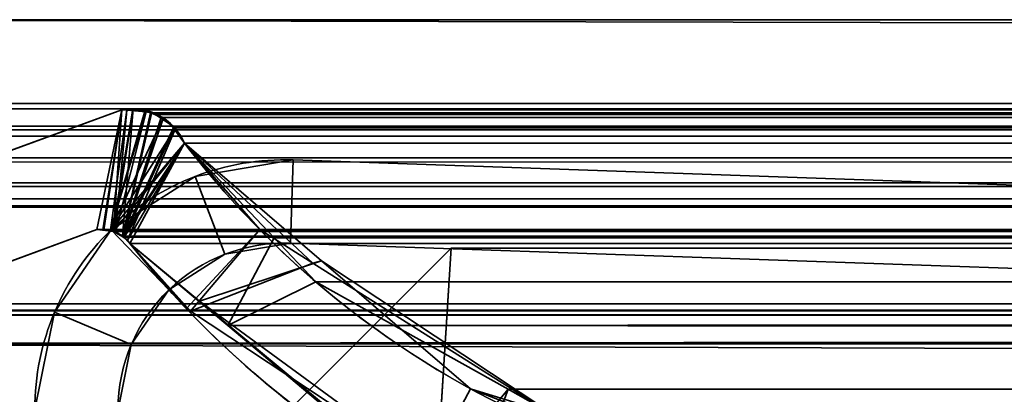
# Model space of a CAD drawing. Header units: millimetres. Extents: x -488 to 6688, y -115 to 115.
# Tile 599 of 656: x 1140.89 to 1147.99, y -1.05 to 1.65. Entities that reach past the tile are written whole.
import ezdxf

# ---------------------------------------------------------------- set-up
doc = ezdxf.new("R2010")
doc.units = ezdxf.units.MM
doc.layers.add('151', color=7, linetype='Continuous', true_color=0xffffff)

# ---------------------------------------------------------------- blocks, each defined once
blk = doc.blocks.new('UG_SURFACE_002')
at = {"layer": '151', "color": 252, "linetype": 'Continuous', "lineweight": 35}
for points in [[(2037.4999, -15, 2194.2501), (2037.4999, 115, 2194.2501), (962.5, 115, 2194.2501), (962.5, -15, 2194.2501)], [(1112.5, -15, 2044.25), (1112.5, 115, 2044.25), (1887.5, 115, 2044.25), (1887.5, -15, 2044.25)]]:
    blk.add_3dface(points, dxfattribs=at)
blk = doc.blocks.new('UG_SURFACE_071')
at = {"layer": '151', "color": 35, "linetype": 'Continuous', "lineweight": 35}
for points in [[(1141.5, -2.5, 2017), (1144.0001, 0, 2017), (1144.0001, 0, 2), (1142, -2)], [(1144.0001, 0, 2017), (1141.5, -2.5, 2017), (1141.5, -8, 2017), (1143.5, -8, 2017)], [(1856.5, -8, 2017), (1855.9999, 0, 2017), (1144.0001, 0, 2017), (1143.5, -8, 2017)], [(1144.0001, 0, 2017), (1855.9999, 0, 2017), (1855.9999, 0, 2), (1144.0001, 0, 2)], [(1142, -2), (1144.0001, 0, 2), (1855.9999, 0, 2), (1858, -2)]]:
    blk.add_3dface(points, dxfattribs=at)
blk = doc.blocks.new('UG_SURFACE_072')
at = {"layer": '151', "color": 252, "linetype": 'Continuous', "lineweight": 35}
for points in [[(1142.8628, 0.6349, 2017), (1142.8628, 0.6349, 2), (1142.1549, 0.5165, 2), (1142.1549, 0.5165, 2017)], [(1142.8628, 0.6349, 2017), (1142.1549, 0.5165, 2017), (1142.37, -0.0437, 2017), (1142.8419, 0.0353, 2017)], [(1142.8419, 0.0353, 2), (1142.37, -0.0437, 2), (1142.1549, 0.5165, 2), (1142.8628, 0.6349, 2)], [(1142.8419, 0.0353, 2017), (1154.9705, -0.3882, 2017), (1154.9915, 0.2114, 2017), (1142.8628, 0.6349, 2017)], [(1142.8628, 0.6349, 2), (1154.9915, 0.2114, 2), (1154.9705, -0.3882, 2), (1142.8419, 0.0353, 2)], [(1142.8628, 0.6349, 2017), (1154.9915, 0.2114, 2017), (1154.9915, 0.2114, 2), (1142.8628, 0.6349, 2)], [(1142.1549, 0.5165, 2017), (1142.1549, 0.5165, 2), (1141.5496, 0.1309, 2), (1141.5496, 0.1309, 2017)], [(1142.1549, 0.5165, 2017), (1141.5496, 0.1309, 2017), (1141.9665, -0.3007, 2017), (1142.37, -0.0437, 2017)], [(1142.37, -0.0437, 2), (1141.9665, -0.3007, 2), (1141.5496, 0.1309, 2), (1142.1549, 0.5165, 2)], [(1141.5496, 0.1309, 2017), (1141.5496, 0.1309, 2), (1141.1431, -0.4606, 2), (1141.1431, -0.4606, 2017)], [(1141.6954, -0.6951, 2017), (1141.9665, -0.3007, 2017), (1141.5496, 0.1309, 2017), (1141.1431, -0.4606, 2017)], [(1141.1431, -0.4606, 2), (1141.5496, 0.1309, 2), (1141.9665, -0.3007, 2), (1141.6954, -0.6951, 2)], [(1142.37, -0.0437, 2017), (1142.37, -0.0437, 2), (1142.8419, 0.0353, 2), (1142.8419, 0.0353, 2017)], [(1142.8419, 0.0353, 2017), (1142.8419, 0.0353, 2), (1154.9705, -0.3882, 2), (1154.9705, -0.3882, 2017)], [(1141.9665, -0.3007, 2017), (1141.9665, -0.3007, 2), (1142.37, -0.0437, 2), (1142.37, -0.0437, 2017)], [(1141.6954, -0.6951, 2017), (1141.6954, -0.6951, 2), (1141.9665, -0.3007, 2), (1141.9665, -0.3007, 2017)], [(1141.1431, -0.4606, 2017), (1141, -1.164, 1610.9999), (1141, -1.164, 1850)], [(1141, -1.164, 1850), (1141, -1.164, 2017), (1141.1431, -0.4606, 2017)], [(1141.1431, -0.4606, 2017), (1141, -1.164, 1371.25), (1141, -1.164, 1610.9999)], [(1141.1431, -0.4606, 2017), (1141, -1.164, 1225.0936), (1141, -1.164, 1371.25)], [(1141.1431, -0.4606, 2017), (1141.1431, -0.4606, 2), (1141, -1.164, 942.3064), (1141, -1.164, 1225.0936)], [(1141.1431, -0.4606, 2), (1141, -1.164, 773.75), (1141, -1.164, 942.3064)], [(1141.1431, -0.4606, 2), (1141, -1.164, 489.5), (1141, -1.164, 773.75)], [(1141.1431, -0.4606, 2), (1141, -1.164, 204.5), (1141, -1.164, 489.5)], [(1141.1431, -0.4606, 2), (1141, -1.164, 29.8436), (1141, -1.164, 204.5)], [(1141.1431, -0.4606, 2), (1141, -1.164, 2), (1141, -1.164, 29.8436)], [(1141.6, -1.164, 2017), (1141.6954, -0.6951, 2017), (1141.1431, -0.4606, 2017), (1141, -1.164, 2017)], [(1141, -1.164, 2), (1141.1431, -0.4606, 2), (1141.6954, -0.6951, 2), (1141.6, -1.164, 2)], [(1141.6954, -0.6951, 2), (1141.6, -1.164, 489.5), (1141.6, -1.164, 204.5)], [(1141.6, -1.164, 204.5), (1141.6, -1.164, 29.8436), (1141.6954, -0.6951, 2)], [(1141.6954, -0.6951, 2), (1141.6, -1.164, 773.75), (1141.6, -1.164, 489.5)], [(1141.6954, -0.6951, 2), (1141.6, -1.164, 942.3064), (1141.6, -1.164, 773.75)], [(1141.6954, -0.6951, 2), (1141.6954, -0.6951, 2017), (1141.6, -1.164, 1225.0936), (1141.6, -1.164, 942.3064)], [(1141.6954, -0.6951, 2017), (1141.6, -1.164, 1371.25), (1141.6, -1.164, 1225.0936)], [(1141.6954, -0.6951, 2017), (1141.6, -1.164, 1610.9999), (1141.6, -1.164, 1371.25)], [(1141.6954, -0.6951, 2017), (1141.6, -1.164, 1850), (1141.6, -1.164, 1610.9999)], [(1141.6, -1.164, 29.8436), (1141.6, -1.164, 2), (1141.6954, -0.6951, 2)], [(1141.6954, -0.6951, 2017), (1141.6, -1.164, 2017), (1141.6, -1.164, 1850)]]:
    blk.add_3dface(points, dxfattribs=at)
blk = doc.blocks.new('UG_SURFACE_110')
at = {"layer": '151', "color": 7, "linetype": 'Continuous', "lineweight": 35}
for points in [[(1139.7102, 0.295, -10.75), (1141.6266, 0.997, -10.75), (1141.4485, 0.1329, -10.75), (1139.9915, -0.4009, -10.75)], [(1139.9915, -0.4009, 2017.2584), (1141.4485, 0.1329, 2015.8014), (1141.6266, 0.997, 2015.6233), (1139.7102, 0.295, 2017.5397)], [(1141.6266, 0.997, -10.75), (1139.7102, 0.295, -10.75), (1139.7102, 0.295, 2017.5397), (1141.6266, 0.997, 2015.6233)], [(1141.49, 0.1314, -10.75), (1141.4485, 0.1329, -10.75), (1141.6266, 0.997, -10.75)], [(1141.6266, 0.997, 2015.6233), (1141.4485, 0.1329, 2015.8014), (1141.4896, 0.1281, 2015.7604)], [(1141.4896, 0.1281, 2015.7604), (1141.5676, 0.119, 2015.6825), (1141.6266, 0.997, 2015.6233)], [(1141.6266, 0.997, -10.75), (1141.6646, 0.9963, -10.75), (1141.5467, 0.1294, -10.75), (1141.49, 0.1314, -10.75)], [(1141.6646, 0.9963, -10.75), (1141.7949, 0.9939, -10.75), (1141.5467, 0.1294, -10.75)], [(1141.5467, 0.1294, -10.75), (1141.7949, 0.9939, -10.75), (1141.8027, 0.9904, -10.75)], [(1141.5676, 0.119, 2015.6825), (1141.583, 0.1172, 2015.667), (1141.6644, 0.9939, 2015.5857), (1141.6266, 0.997, 2015.6233)], [(1141.583, 0.1172, 2015.667), (1141.803, 0.9825, 2015.4469), (1141.6644, 0.9939, 2015.5857)], [(1141.6266, 0.997, -10.75), (1141.6266, 0.997, 2015.6233), (1141.6644, 0.9939, 2015.5857)], [(1141.6644, 0.9939, 2015.5857), (1141.6646, 0.9963, -10.75), (1141.6266, 0.997, -10.75)], [(1141.6646, 0.9963, -10.75), (1141.6644, 0.9939, 2015.5857), (1141.803, 0.9825, 2015.4469)], [(1141.803, 0.9825, 2015.4469), (1141.7949, 0.9939, -10.75), (1141.6646, 0.9963, -10.75)], [(1141.803, 0.9825, 2015.4469), (1141.8027, 0.9904, -10.75), (1141.7949, 0.9939, -10.75)], [(1141.5467, 0.1294, -10.75), (1141.8027, 0.9904, -10.75), (1141.9244, 0.9346, -10.75)], [(1141.5467, 0.1294, -10.75), (1141.9244, 0.9346, -10.75), (1141.9448, 0.9253, -10.75), (1142.0082, 0.8542, -10.75)], [(1141.8447, 0.979, 2015.4052), (1141.803, 0.9825, 2015.4469), (1141.583, 0.1172, 2015.667), (1141.634, 0.0805, 2015.6159)], [(1141.634, 0.0805, 2015.6159), (1141.9225, 0.9273, 2015.3277), (1141.8447, 0.979, 2015.4052)], [(1142.0023, 0.8741, 2015.2476), (1141.9225, 0.9273, 2015.3277), (1141.634, 0.0805, 2015.6159)], [(1141.8027, 0.9904, -10.75), (1141.803, 0.9825, 2015.4469), (1141.8447, 0.979, 2015.4052)], [(1141.8447, 0.979, 2015.4052), (1141.9244, 0.9346, -10.75), (1141.8027, 0.9904, -10.75)], [(1141.8447, 0.979, 2015.4052), (1141.9225, 0.9273, 2015.3277), (1141.9244, 0.9346, -10.75)], [(1141.9448, 0.9253, -10.75), (1141.9244, 0.9346, -10.75), (1141.9225, 0.9273, 2015.3277)], [(1141.9448, 0.9253, -10.75), (1141.9225, 0.9273, 2015.3277), (1142.0023, 0.8741, 2015.2476)], [(1142.0023, 0.8741, 2015.2476), (1142.0082, 0.8542, -10.75), (1141.9448, 0.9253, -10.75)], [(1142.0082, 0.8542, -10.75), (1142.058, 0.7985, -10.75), (1142.0786, 0.7573, -10.75), (1141.5467, 0.1294, -10.75)], [(1141.634, 0.0805, 2015.6159), (1141.6675, 0.0564, 2015.5826), (1142.013, 0.8578, 2015.2371), (1142.0023, 0.8741, 2015.2476)], [(1142.0786, 0.7573, 2015.1713), (1142.013, 0.8578, 2015.2371), (1141.6675, 0.0564, 2015.5826)], [(1142.0023, 0.8741, 2015.2476), (1142.013, 0.8578, 2015.2371), (1142.0082, 0.8542, -10.75)], [(1142.0082, 0.8542, -10.75), (1142.013, 0.8578, 2015.2371), (1142.0786, 0.7573, 2015.1713)], [(1142.0786, 0.7573, 2015.1713), (1142.058, 0.7985, -10.75), (1142.0082, 0.8542, -10.75)], [(1142.0786, 0.7573, 2015.1713), (1142.0786, 0.7573, -10.75), (1142.058, 0.7985, -10.75)], [(1141.5663, 0.12, -10.75), (1141.5467, 0.1294, -10.75), (1142.0786, 0.7573, -10.75)], [(1142.0786, 0.7573, -10.75), (1141.634, 0.0875, -10.75), (1141.5663, 0.12, -10.75)], [(1141.6357, 0.0858, -10.75), (1141.634, 0.0875, -10.75), (1142.0786, 0.7573, -10.75)], [(1141.6857, 0.0331, -10.75), (1141.6357, 0.0858, -10.75), (1142.0786, 0.7573, -10.75)], [(1142.0786, 0.7573, 2015.1713), (1141.6675, 0.0564, 2015.5826), (1141.6857, 0.0331, 2015.5642)], [(1142.0786, 0.7573, -10.75), (1143.0672, -0.0922, -10.75), (1142.1866, -0.3829, -10.75), (1141.6857, 0.0331, -10.75)], [(1142.6215, 0.133, 2014.6284), (1142.0786, 0.7573, 2015.1713), (1141.6857, 0.0331, 2015.5642), (1142.0928, -0.4358, 2015.1572)], [(1142.0786, 0.7573, -10.75), (1142.6215, 0.133, 2014.6284), (1143.0037, -0.1086, 2014.2462)], [(1142.0786, 0.7573, -10.75), (1142.0786, 0.7573, 2015.1713), (1142.6215, 0.133, 2014.6284)], [(1143.0037, -0.1086, 2014.2462), (1143.0672, -0.0922, -10.75), (1142.0786, 0.7573, -10.75)], [(1141.4485, 0.1329, 2015.8014), (1139.9915, -0.4009, 2017.2584), (1139.9915, -0.4009, -10.75), (1141.4485, 0.1329, -10.75)], [(1141.4485, 0.1329, -10.75), (1141.49, 0.1314, -10.75), (1141.4896, 0.1281, 2015.7604)], [(1141.4896, 0.1281, 2015.7604), (1141.4485, 0.1329, 2015.8014), (1141.4485, 0.1329, -10.75)], [(1141.5676, 0.119, 2015.6825), (1141.4896, 0.1281, 2015.7604), (1141.49, 0.1314, -10.75)], [(1141.49, 0.1314, -10.75), (1141.5467, 0.1294, -10.75), (1141.5676, 0.119, 2015.6825)], [(1141.5467, 0.1294, -10.75), (1141.5663, 0.12, -10.75), (1141.5676, 0.119, 2015.6825)], [(1141.5663, 0.12, -10.75), (1141.634, 0.0875, -10.75), (1141.634, 0.0805, 2015.6159)], [(1141.634, 0.0805, 2015.6159), (1141.583, 0.1172, 2015.667), (1141.5663, 0.12, -10.75)], [(1141.583, 0.1172, 2015.667), (1141.5676, 0.119, 2015.6825), (1141.5663, 0.12, -10.75)], [(1141.634, 0.0875, -10.75), (1141.6357, 0.0858, -10.75), (1141.634, 0.0805, 2015.6159)], [(1141.6675, 0.0564, 2015.5826), (1141.634, 0.0805, 2015.6159), (1141.6357, 0.0858, -10.75)], [(1141.6357, 0.0858, -10.75), (1141.6857, 0.0331, -10.75), (1141.6857, 0.0331, 2015.5642)], [(1141.6857, 0.0331, 2015.5642), (1141.6675, 0.0564, 2015.5826), (1141.6357, 0.0858, -10.75)], [(1142.0928, -0.4358, 2015.1572), (1142.1223, -0.4552, 2015.1277), (1142.6215, 0.133, 2014.6284)], [(1143.0037, -0.1086, 2014.2462), (1142.6215, 0.133, 2014.6284), (1142.1223, -0.4552, 2015.1277)], [(1141.6857, 0.0331, -10.75), (1142.1866, -0.3829, -10.75), (1142.1223, -0.4552, 2015.1277)], [(1142.1223, -0.4552, 2015.1277), (1142.0928, -0.4358, 2015.1572), (1141.6857, 0.0331, -10.75)], [(1142.0928, -0.4358, 2015.1572), (1141.6857, 0.0331, 2015.5642), (1141.6857, 0.0331, -10.75)], [(1144.9044, -1.3105, 2012.3456), (1143.0037, -0.1086, 2014.2462), (1142.1223, -0.4552, 2015.1277), (1143.8098, -1.5684, 2013.4401)], [(1143.0672, -0.0922, -10.75), (1144.1391, -1.0133, -10.75), (1143.7747, -1.702, -10.75), (1142.1866, -0.3829, -10.75)], [(1143.0672, -0.0922, -10.75), (1143.0037, -0.1086, 2014.2462), (1144.9044, -1.3105, 2012.3456)], [(1144.9044, -1.3105, 2012.3456), (1144.1391, -1.0133, -10.75), (1143.0672, -0.0922, -10.75)], [(1143.8098, -1.5684, 2013.4401), (1142.1223, -0.4552, 2015.1277), (1142.1866, -0.3829, -10.75)], [(1142.1866, -0.3829, -10.75), (1143.7747, -1.702, -10.75), (1143.8098, -1.5684, 2013.4401)], [(1143.8637, -1.7759, -10.75), (1143.7747, -1.702, -10.75), (1144.1391, -1.0133, -10.75), (1144.9213, -1.254, -10.75)], [(1144.9044, -1.3105, 2012.3456), (1144.9213, -1.254, -10.75), (1144.1391, -1.0133, -10.75)]]:
    blk.add_3dface(points, dxfattribs=at)
blk = doc.blocks.new('UG_SURFACE_111')
at = {"layer": '151', "color": 7, "linetype": 'Continuous', "lineweight": 35}
for points in [[(1138.7951, 1.0412, 2018.4548), (1138.8776, 3.9715, 2018.3723), (1861.1224, 3.9715, 2018.3723), (1861.2049, 1.0412, 2018.4548)], [(1862.1695, 0.0733, 2019.4194), (1137.825, 1.6459, 2019.4249), (1137.7392, -0.6892, 2019.5107)], [(1862.1695, 0.0733, 2019.4194), (1862.175, 1.6459, 2019.4249), (1137.825, 1.6459, 2019.4249)], [(1138.7957, 1.0031, 2018.4543), (1138.7951, 1.0412, 2018.4548), (1861.2049, 1.0412, 2018.4548)], [(1138.8117, 0.8784, 2018.4383), (1138.7957, 1.0031, 2018.4543), (1861.2049, 1.0412, 2018.4548)], [(1861.2049, 1.0412, 2018.4548), (1861.1883, 0.8784, 2018.4383), (1138.8117, 0.8784, 2018.4383)], [(1139.7102, 0.295, 2017.5397), (1141.6266, 0.997, 2015.6233), (1141.4485, 0.1329, 2015.8014), (1139.9915, -0.4009, 2017.2584)], [(1141.6266, 0.997, 2015.6233), (1139.7102, 0.295, 2017.5397), (1860.2898, 0.295, 2017.5397), (1858.3734, 0.997, 2015.6233)], [(1141.4968, 0.1297, 2015.7533), (1141.4485, 0.1329, 2015.8014), (1141.6266, 0.997, 2015.6233)], [(1141.6266, 0.997, 2015.6233), (1141.7067, 1.0043, 2015.5432), (1141.5606, 0.1255, 2015.6894), (1141.4968, 0.1297, 2015.7533)], [(1141.5691, 0.1208, 2015.6808), (1141.5606, 0.1255, 2015.6894), (1141.7067, 1.0043, 2015.5432), (1141.709, 1.0038, 2015.5411)], [(1141.709, 1.0038, 2015.5411), (1141.6334, 0.0854, 2015.6167), (1141.5691, 0.1208, 2015.6808)], [(1141.6266, 0.997, 2015.6233), (1858.3734, 0.997, 2015.6233), (1858.2933, 1.0043, 2015.5432)], [(1141.7067, 1.0043, 2015.5432), (1141.6266, 0.997, 2015.6233), (1858.2933, 1.0043, 2015.5432)], [(1141.6334, 0.0854, 2015.6167), (1141.709, 1.0038, 2015.5411), (1141.8332, 0.974, 2015.4169)], [(1858.2933, 1.0043, 2015.5432), (1858.291, 1.0038, 2015.5411), (1141.709, 1.0038, 2015.5411), (1141.7067, 1.0043, 2015.5432)], [(1141.709, 1.0038, 2015.5411), (1858.291, 1.0038, 2015.5411), (1858.1668, 0.974, 2015.4169), (1141.8332, 0.974, 2015.4169)], [(1141.8332, 0.974, 2015.4169), (1141.8852, 0.9616, 2015.3649), (1141.9122, 0.941, 2015.3377), (1141.6334, 0.0854, 2015.6167)], [(1141.9122, 0.941, 2015.3377), (1142.0065, 0.8695, 2015.2435), (1141.6433, 0.08, 2015.6066), (1141.6334, 0.0854, 2015.6167)], [(1141.8852, 0.9616, 2015.3649), (1141.8332, 0.974, 2015.4169), (1858.1668, 0.974, 2015.4169)], [(1141.8852, 0.9616, 2015.3649), (1858.1668, 0.974, 2015.4169), (1858.1148, 0.9616, 2015.3649)], [(1858.1148, 0.9616, 2015.3649), (1141.9122, 0.941, 2015.3377), (1141.8852, 0.9616, 2015.3649)], [(1858.1148, 0.9616, 2015.3649), (1858.0878, 0.941, 2015.3377), (1141.9122, 0.941, 2015.3377)], [(1142.0065, 0.8695, 2015.2435), (1141.9122, 0.941, 2015.3377), (1858.0878, 0.941, 2015.3377)], [(1142.0065, 0.8695, 2015.2435), (1858.0878, 0.941, 2015.3377), (1857.9935, 0.8695, 2015.2435)], [(1138.8117, 0.8784, 2018.4383), (1861.1883, 0.8784, 2018.4383), (1861.1794, 0.8544, 2018.4293)], [(1861.1794, 0.8544, 2018.4293), (1138.8186, 0.8526, 2018.4314), (1138.8117, 0.8784, 2018.4383)], [(1138.8309, 0.8061, 2018.4193), (1138.8186, 0.8526, 2018.4314), (1861.1794, 0.8544, 2018.4293)], [(1138.8309, 0.8061, 2018.4193), (1861.1794, 0.8544, 2018.4293), (1861.1114, 0.6712, 2018.3613)], [(1141.6433, 0.08, 2015.6066), (1142.0065, 0.8695, 2015.2435), (1142.0085, 0.8664, 2015.2414), (1142.0786, 0.7573, 2015.1713)], [(1857.9935, 0.8695, 2015.2435), (1142.0085, 0.8664, 2015.2414), (1142.0065, 0.8695, 2015.2435)], [(1857.9935, 0.8695, 2015.2435), (1857.9915, 0.8664, 2015.2414), (1142.0085, 0.8664, 2015.2414)], [(1142.0085, 0.8664, 2015.2414), (1857.9915, 0.8664, 2015.2414), (1857.9214, 0.7573, 2015.1713), (1142.0786, 0.7573, 2015.1713)], [(1138.8309, 0.8061, 2018.4193), (1861.1114, 0.6712, 2018.3613), (1861.0958, 0.65, 2018.3458)], [(1861.0958, 0.65, 2018.3458), (1138.905, 0.6498, 2018.3451), (1138.8309, 0.8061, 2018.4193)], [(1141.6857, 0.0331, 2015.5642), (1141.6433, 0.08, 2015.6066), (1142.0786, 0.7573, 2015.1713)], [(1142.0786, 0.7573, 2015.1713), (1142.7251, 0.074, 2014.5249), (1142.3917, -0.5588, 2014.8582), (1141.6857, 0.0331, 2015.5642)], [(1142.0786, 0.7573, 2015.1713), (1857.9214, 0.7573, 2015.1713), (1857.2749, 0.074, 2014.5249), (1142.7251, 0.074, 2014.5249)], [(1138.905, 0.6498, 2018.3451), (1861.0958, 0.65, 2018.3458), (1860.993, 0.5104, 2018.2431)], [(1138.9185, 0.6214, 2018.3315), (1138.905, 0.6498, 2018.3451), (1860.993, 0.5104, 2018.2431)], [(1138.9185, 0.6214, 2018.3315), (1860.993, 0.5104, 2018.2431), (1860.9424, 0.4748, 2018.1923)], [(1860.9424, 0.4748, 2018.1923), (1139.0568, 0.4692, 2018.1932), (1138.9185, 0.6214, 2018.3315)], [(1139.079, 0.4448, 2018.1711), (1139.0568, 0.4692, 2018.1932), (1860.9424, 0.4748, 2018.1923)], [(1139.079, 0.4448, 2018.1711), (1860.9424, 0.4748, 2018.1923), (1860.7571, 0.3446, 2018.007)], [(1139.079, 0.4448, 2018.1711), (1860.7571, 0.3446, 2018.007), (1860.7485, 0.3429, 2017.9985)], [(1860.7485, 0.3429, 2017.9985), (1139.2545, 0.3554, 2017.9956), (1139.079, 0.4448, 2018.1711)], [(1139.3539, 0.3048, 2017.8962), (1139.2545, 0.3554, 2017.9956), (1860.7485, 0.3429, 2017.9985)], [(1139.47, 0.3016, 2017.7801), (1139.3539, 0.3048, 2017.8962), (1860.7485, 0.3429, 2017.9985)], [(1860.7485, 0.3429, 2017.9985), (1860.5286, 0.3, 2017.7786), (1139.47, 0.3016, 2017.7801)], [(1139.47, 0.3016, 2017.7801), (1860.5286, 0.3, 2017.7786), (1860.4199, 0.2788, 2017.6699)], [(1139.7102, 0.295, 2017.5397), (1139.47, 0.3016, 2017.7801), (1860.4199, 0.2788, 2017.6699)], [(1860.4199, 0.2788, 2017.6699), (1860.2898, 0.295, 2017.5397), (1139.7102, 0.295, 2017.5397)], [(1137.7392, -0.6892, 2019.5107), (1862.2143, -0.6902, 2019.4643), (1862.1695, 0.0733, 2019.4194)], [(1858.5515, 0.1329, 2015.8014), (1860.0085, -0.4009, 2017.2584), (1139.9915, -0.4009, 2017.2584), (1141.4485, 0.1329, 2015.8014)], [(1858.5515, 0.1329, 2015.8014), (1141.4485, 0.1329, 2015.8014), (1141.4968, 0.1297, 2015.7533)], [(1858.5011, 0.1363, 2015.7511), (1141.4968, 0.1297, 2015.7533), (1141.5606, 0.1255, 2015.6894)], [(1858.5011, 0.1363, 2015.7511), (1858.5031, 0.1361, 2015.753), (1141.4968, 0.1297, 2015.7533)], [(1141.4968, 0.1297, 2015.7533), (1858.5031, 0.1361, 2015.753), (1858.5515, 0.1329, 2015.8014)], [(1141.5606, 0.1255, 2015.6894), (1858.4315, 0.1144, 2015.6815), (1858.5011, 0.1363, 2015.7511)], [(1141.5606, 0.1255, 2015.6894), (1141.5691, 0.1208, 2015.6808), (1858.4315, 0.1144, 2015.6815)], [(1858.3826, 0.0991, 2015.6326), (1141.5691, 0.1208, 2015.6808), (1141.6334, 0.0854, 2015.6167)], [(1858.3826, 0.0991, 2015.6326), (1858.4315, 0.1144, 2015.6815), (1141.5691, 0.1208, 2015.6808)], [(1141.6334, 0.0854, 2015.6167), (1858.3674, 0.0844, 2015.6174), (1858.3826, 0.0991, 2015.6326)], [(1858.3674, 0.0844, 2015.6174), (1141.6334, 0.0854, 2015.6167), (1141.6433, 0.08, 2015.6066)], [(1141.6433, 0.08, 2015.6066), (1858.3143, 0.0331, 2015.5642), (1858.3674, 0.0844, 2015.6174)], [(1141.6433, 0.08, 2015.6066), (1141.6857, 0.0331, 2015.5642), (1858.3143, 0.0331, 2015.5642)], [(1142.7251, 0.074, 2014.5249), (1143.0248, -0.2428, 2014.2252), (1142.3917, -0.5588, 2014.8582)], [(1142.7251, 0.074, 2014.5249), (1857.2749, 0.074, 2014.5249), (1856.9752, -0.2428, 2014.2252)], [(1143.0248, -0.2428, 2014.2252), (1142.7251, 0.074, 2014.5249), (1856.9752, -0.2428, 2014.2252)], [(1858.3143, 0.0331, 2015.5642), (1141.6857, 0.0331, 2015.5642), (1142.3917, -0.5588, 2014.8582)], [(1142.3917, -0.5588, 2014.8582), (1857.6423, -0.6579, 2014.8923), (1858.3143, 0.0331, 2015.5642)], [(1143.8079, -1.7461, 2013.4423), (1142.3917, -0.5588, 2014.8582), (1143.0248, -0.2428, 2014.2252), (1144.4113, -1.0174, 2012.8386)], [(1856.9752, -0.2428, 2014.2252), (1855.5887, -1.0174, 2012.8386), (1144.4113, -1.0174, 2012.8386), (1143.0248, -0.2428, 2014.2252)], [(1139.577, -0.484, 2017.673), (1860.0085, -0.4009, 2017.2584), (1860.3992, -0.4821, 2017.6492)], [(1139.577, -0.484, 2017.673), (1139.9915, -0.4009, 2017.2584), (1860.0085, -0.4009, 2017.2584)], [(1138.7697, -1.8721, 2018.4803), (1861.1926, -0.4501, 2018.4426), (1861.187, -1.4242, 2018.4369)], [(1138.7697, -1.8721, 2018.4803), (1138.8074, -0.4501, 2018.4426), (1861.1926, -0.4501, 2018.4426)], [(1138.8124, -0.4479, 2018.4376), (1861.1876, -0.4479, 2018.4376), (1861.1926, -0.4501, 2018.4426), (1138.8074, -0.4501, 2018.4426)], [(1861.1853, -0.4469, 2018.4352), (1138.8124, -0.4479, 2018.4376), (1138.8147, -0.4469, 2018.4352)], [(1861.1853, -0.4469, 2018.4352), (1861.1876, -0.4479, 2018.4376), (1138.8124, -0.4479, 2018.4376)], [(1138.8147, -0.4469, 2018.4352), (1138.8216, -0.4472, 2018.4283), (1861.1785, -0.4472, 2018.4286)], [(1861.1785, -0.4472, 2018.4286), (1861.1853, -0.4469, 2018.4352), (1138.8147, -0.4469, 2018.4352)], [(1138.8216, -0.4472, 2018.4283), (1138.8431, -0.4483, 2018.4069), (1861.1569, -0.4482, 2018.4071)], [(1861.1569, -0.4482, 2018.4071), (1861.1785, -0.4472, 2018.4286), (1138.8216, -0.4472, 2018.4283)], [(1861.1029, -0.4506, 2018.353), (1861.1569, -0.4482, 2018.4071), (1138.8431, -0.4483, 2018.4069)], [(1138.8431, -0.4483, 2018.4069), (1138.8972, -0.4509, 2018.3527), (1861.1029, -0.4506, 2018.353)], [(1860.4814, -0.4784, 2017.7314), (1861.1029, -0.4506, 2018.353), (1138.8972, -0.4509, 2018.3527)], [(1138.8972, -0.4509, 2018.3527), (1139.5192, -0.4812, 2017.731), (1860.4814, -0.4784, 2017.7314)], [(1860.3992, -0.4821, 2017.6492), (1860.4814, -0.4784, 2017.7314), (1139.5192, -0.4812, 2017.731)], [(1860.3992, -0.4821, 2017.6492), (1139.5192, -0.4812, 2017.731), (1139.577, -0.484, 2017.673)], [(1857.3426, -0.9661, 2014.5926), (1142.3917, -0.5588, 2014.8582), (1143.8079, -1.7461, 2013.4423)], [(1857.3426, -0.9661, 2014.5926), (1857.6423, -0.6579, 2014.8923), (1142.3917, -0.5588, 2014.8582)], [(1862.3573, -3.122, 2019.6073), (1137.7392, -0.6892, 2019.5107), (1137.651, -3.0879, 2019.5992)], [(1862.3573, -3.122, 2019.6073), (1862.2143, -0.6902, 2019.4643), (1137.7392, -0.6892, 2019.5107)], [(1857.3426, -0.9661, 2014.5926), (1143.8079, -1.7461, 2013.4423), (1144.1107, -1.8301, 2013.1392)], [(1144.1107, -1.8301, 2013.1392), (1855.8663, -1.7668, 2013.1164), (1857.3426, -0.9661, 2014.5926)], [(1144.4113, -1.0174, 2012.8386), (1144.1107, -1.8301, 2013.1392), (1143.8079, -1.7461, 2013.4423)], [(1144.4113, -1.0174, 2012.8386), (1145.2919, -1.5094, 2011.9581), (1146.1316, -2.3904, 2011.1184), (1144.1107, -1.8301, 2013.1392)], [(1145.2919, -1.5094, 2011.9581), (1144.4113, -1.0174, 2012.8386), (1855.5887, -1.0174, 2012.8386)], [(1145.2919, -1.5094, 2011.9581), (1855.5887, -1.0174, 2012.8386), (1854.7081, -1.5094, 2011.9581)]]:
    blk.add_3dface(points, dxfattribs=at)
blk = doc.blocks.new('UG_SURFACE_113')
at = {"layer": '151', "color": 252, "linetype": 'Continuous', "lineweight": 35}
for points in [[(1153, 3.0145, -9.75), (1138, 3.0145, -9.75), (1138, -16.9528, -9.75), (1862, -16.9528, -9.75)], [(1138, -16.9528, -10.75), (1138, 3.0145, -10.75), (1153, 3.0145, -10.75)], [(1153, 3.0145, -10.75), (1847, 3.0145, -10.75), (1138, -16.9528, -10.75)], [(1847, 3.0145, -10.75), (1862, 3.0145, -10.75), (1862, -16.9528, -10.75), (1138, -16.9528, -10.75)]]:
    blk.add_3dface(points, dxfattribs=at)
blk = doc.blocks.new('UG_SURFACE_129')
at = {"layer": '151', "color": 252, "linetype": 'Continuous', "lineweight": 35}
for points in [[(1135.8, -22.22, 2021.45), (1864.2, -22.22, 2021.45), (1864.2, 12.92, 2021.45), (1135.8, 12.92, 2021.45)], [(1137, -22.22, 2020.2501), (1137, 12.92, 2020.2501), (1863, 12.92, 2020.2501), (1863, -22.22, 2020.2501)]]:
    blk.add_3dface(points, dxfattribs=at)

msp = doc.modelspace()

# ---------------------------------------------------------------- linework, layer by layer
at = {"layer": '151', "color": 251, "linetype": 'Continuous', "lineweight": -3, "true_color": 0x636466}
for p, q in [((1862.175, 1.6459, 2019.425), (1137.825, 1.6459, 2019.425)), ((1138.7951, 1.0412, 2018.4549), (1861.2049, 1.0412, 2018.4549)), ((1139.7101, 0.295, -10.75), (1141.6266, 0.997, -10.75)), ((1139.7101, 0.295, 2017.5399), (1141.6266, 0.997, 2015.6234)), ((1139.7101, 0.295, 2017.5399), (1141.6266, 0.997, 2015.6234)), ((1141.6266, 0.997, -10.75), (1141.6266, 0.997, 2015.6234)), ((1141.6266, 0.997, 2015.6234), (1858.3734, 0.997, 2015.6234)), ((1138.8117, 0.8784, 2018.4383), (1861.1883, 0.8784, 2018.4383)), ((1142.0786, 0.7573, 2015.1714), (1857.9214, 0.7573, 2015.1714)), ((1142.0786, 0.7573, -10.75), (1142.0786, 0.7573, 2015.1714)), ((1142.8628, 0.6349, 2017), (1154.9915, 0.2114, 2017)), ((1142.8628, 0.6349, 2), (1142.8628, 0.6349, 2017)), ((1142.8628, 0.6349, 2), (1154.9915, 0.2114, 2)), ((1139.7101, 0.295, 2017.5399), (1860.2899, 0.295, 2017.5399)), ((1141.4485, 0.1329, -10.75), (1139.9916, -0.4009, -10.75)), ((1139.9916, -0.4009, 2017.2584), (1141.4485, 0.1329, 2015.8015)), ((1141.4485, 0.1329, 2015.8015), (1139.9916, -0.4009, 2017.2584)), ((1141.4485, 0.1329, 2015.8015), (1141.4485, 0.1329, -10.75)), ((1858.5515, 0.1329, 2015.8015), (1141.4485, 0.1329, 2015.8015)), ((1141.6857, 0.0331, 2015.5643), (1141.6857, 0.0331, -10.75)), ((1858.3143, 0.0331, 2015.5643), (1141.6857, 0.0331, 2015.5643)), ((1142, -2), (1144, 0, 2)), ((1142.8419, 0.0353, 2), (1142.8419, 0.0353, 2017)), ((1142.8419, 0.0353, 2017), (1154.9705, -0.3882, 2017)), ((1142.8419, 0.0353, 2), (1154.9705, -0.3882, 2)), ((1144, 0, 2017), (1144, 0, 2)), ((1141.5, -2.5, 2017), (1144, 0, 2017)), ((1856, 0, 2017), (1144, 0, 2017)), ((1144, 0, 2), (1856, 0, 2)), ((1860.0084, -0.4009, 2017.2584), (1139.9916, -0.4009, 2017.2584)), ((1861.1926, -0.4501, 2018.4426), (1138.8074, -0.4501, 2018.4426))]:
    msp.add_line(p, q, dxfattribs=at)
at = {"layer": '151', "color": 251, "linetype": 'Continuous', "lineweight": -3, "true_color": 0x636466, "extrusion": (0, 0, -1)}
for radius in [1.8, 1.2]:
    msp.add_arc((-1142.8, -1.164, -2017), radius, 0, 92, dxfattribs=at)
at = {"layer": '151', "color": 251, "linetype": 'Continuous', "lineweight": -3, "true_color": 0x636466}
for radius in [1.8, 1.2]:
    msp.add_arc((1142.8, -1.164, 2), radius, 88, 180, dxfattribs=at)
for points in [[(1142.0786, 0.7573, 2015.1714), (1142.0025, 0.9333, 2015.2475), (1141.8149, 1.0331, 2015.4351), (1141.6266, 0.997, 2015.6234)], [(1141.6266, 0.997, -10.75), (1141.8149, 1.0331, -10.75), (1142.0025, 0.9333, -10.75), (1142.0786, 0.7573, -10.75)], [(1142.0786, 0.7573, -10.75), (1143.5586, -1.1772, -10.75), (1145.9855, -2.1357, -10.75), (1148.3876, -1.7357, -10.75)], [(1148.3876, -1.7357, 2008.8624), (1145.9855, -2.1357, 2011.2645), (1143.5586, -1.1772, 2013.6914), (1142.0786, 0.7573, 2015.1714)], [(1141.4485, 0.1329, 2015.8015), (1141.5402, 0.1489, 2015.7098), (1141.633, 0.1099, 2015.617), (1141.6857, 0.0331, 2015.5643)], [(1141.4485, 0.1329, -10.75), (1141.5402, 0.1489, -10.75), (1141.633, 0.1099, -10.75), (1141.6857, 0.0331, -10.75)], [(1148.2856, -2.4582, 2008.9644), (1145.7947, -2.9092, 2011.4553), (1143.2574, -1.9513, 2013.9926), (1141.6857, 0.0331, 2015.5643)], [(1141.6857, 0.0331, -10.75), (1143.2574, -1.9513, -10.75), (1145.7947, -2.9092, -10.75), (1148.2856, -2.4582, -10.75)]]:
    msp.add_open_spline(points, degree=3, dxfattribs=at)
for points, knots in [([(1142.0786, 0.7573, 2015.1714), (1142.06, 0.8004, 2015.19), (1142.0347, 0.8384, 2015.2153), (1141.9704, 0.9095, 2015.2796), (1141.9285, 0.94, 2015.3215), (1141.8282, 0.9899, 2015.4218), (1141.767, 1.0039, 2015.483), (1141.6799, 1.0045, 2015.5701), (1141.6531, 1.0021, 2015.5969), (1141.6266, 0.997, 2015.6234)], [0, 0, 0, 0, 0.21172, 0.21172, 0.48397, 0.48397, 0.842606, 0.842606, 1, 1, 1, 1]), ([(1148.3876, -1.7357, 2008.8624), (1147.2632, -1.923, 2009.9868), (1146.1398, -1.8246, 2011.1102), (1144.5014, -1.226, 2012.7486), (1143.9755, -0.9539, 2013.2745), (1142.9724, -0.2357, 2014.2776), (1142.4959, 0.2119, 2014.7541), (1142.0786, 0.7573, 2015.1714)], [0, 0, 0, 0, 0.5, 0.5, 0.75, 0.75, 1, 1, 1, 1]), ([(1141.4485, 0.1329, 2015.8015), (1141.4857, 0.1394, 2015.7643), (1141.5241, 0.137, 2015.7259), (1141.5895, 0.1165, 2015.6605), (1141.6179, 0.1015, 2015.6321), (1141.6587, 0.067, 2015.5913), (1141.6732, 0.0513, 2015.5768), (1141.6857, 0.0331, 2015.5643)], [0, 0, 0, 0, 0.441696, 0.441696, 0.790152, 0.790152, 1, 1, 1, 1]), ([(1141.6857, 0.0331, 2015.5643), (1142.1283, -0.5258, 2015.1217), (1142.6182, -0.9718, 2014.6318), (1143.666, -1.7016, 2013.584), (1144.2277, -1.9829, 2013.0223), (1145.9254, -2.5783, 2011.3246), (1147.1153, -2.6701, 2010.1347), (1148.2856, -2.4582, 2008.9644)], [0, 0, 0, 0, 0.25, 0.25, 0.5, 0.5, 1, 1, 1, 1])]:
    msp.add_open_spline(points, degree=3, knots=knots, dxfattribs=at)

# ---------------------------------------------------------------- block references
for name in ['UG_SURFACE_002', 'UG_SURFACE_129', 'UG_SURFACE_113', 'UG_SURFACE_110', 'UG_SURFACE_111', 'UG_SURFACE_072', 'UG_SURFACE_071']:
    msp.add_blockref(name, (0, 0), dxfattribs=at)

doc.saveas('drawing.dxf')
